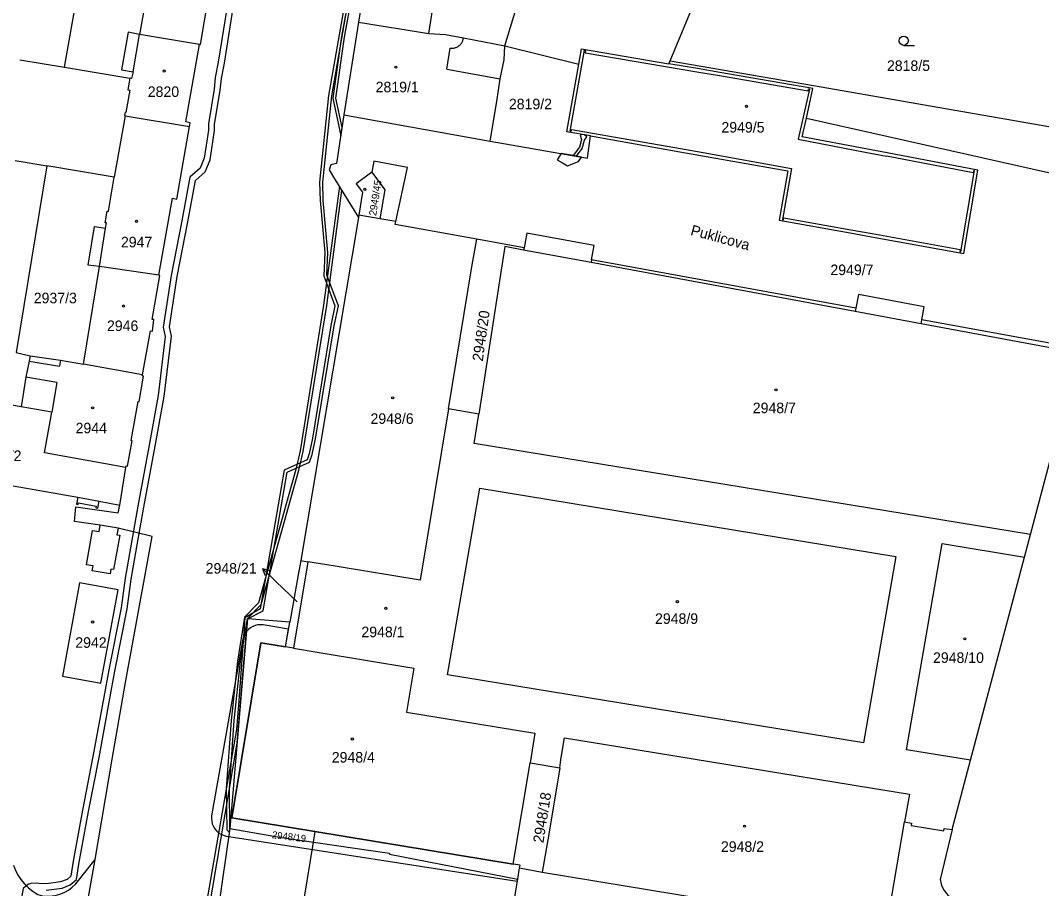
# Model space of a CAD drawing. Extents: x -756746 to -753363, y -1166406 to -1161727.
# Drawn here: x -755909.2 to -755744.5, y -1165127.5 to -1164987.5 of the extents above; entities that cross this region are included whole.
import ezdxf

# ---------------------------------------------------------------- set-up
doc = ezdxf.new("R2010")
doc.units = 0
for name, color, linetype in [('Hranice parcel', 7, 'Continuous'), ('Parcelní čísla', 7, 'Continuous'), ('Pop  PČ popisy', 7, 'Continuous'), ('Vnitřní kresba', 7, 'Continuous'), ('Věcná břemena k části', 7, 'Continuous'), ('Značky budov', 7, 'Continuous'), ('Značky kultur', 7, 'Continuous')]:
    doc.layers.add(name, color=color, linetype=linetype)

msp = doc.modelspace()

# ---------------------------------------------------------------- linework, layer by layer
at = {"layer": 'Hranice parcel'}
for p, q in [((-755902.07, -1164995.06), (-755898.16, -1164972.7)), ((-755831.04, -1164991.62), (-755825.3, -1164972.33)), ((-755887.22, -1164974), (-755889.98, -1164989.76)), ((-755804.39, -1164994.04), (-755796.95, -1164976.18)), ((-755854.68, -1164987.8), (-755857.01, -1165002.74)), ((-755880.3, -1164991.37), (-755889.98, -1164989.76)), ((-755831.04, -1164991.62), (-755819.13, -1164994.55)), ((-755909.28, -1164993.85), (-755902.07, -1164995.06)), ((-755804.58, -1164994.51), (-755804.39, -1164994.04)), ((-755902.07, -1164995.06), (-755891.55, -1164996.83)), ((-755892.3, -1165002.87), (-755894.09, -1165012.8)), ((-755892.3, -1165002.87), (-755881.93, -1165004.6)), ((-755857.01, -1165002.74), (-755833.43, -1165007)), ((-755782.4, -1165003.25), (-755727.89, -1165015.53)), ((-755910.06, -1165010.07), (-755904.93, -1165010.95)), ((-755904.93, -1165010.95), (-755909.89, -1165041.08)), ((-755894.09, -1165012.8), (-755904.93, -1165010.95)), ((-755854.64, -1165019.26), (-755863.97, -1165074.61)), ((-755854.59, -1165018.89), (-755854.64, -1165019.26)), ((-755827.96, -1165024.15), (-755835.57, -1165022.77)), ((-755899.04, -1165042.91), (-755896.46, -1165027.21)), ((-755886.87, -1165028.59), (-755896.46, -1165027.21)), ((-755909.89, -1165041.08), (-755907.61, -1165041.58)), ((-755889.49, -1165044.63), (-755899.04, -1165042.91)), ((-755835.27, -1165051.01), (-755840.15, -1165050.14)), ((-755893.14, -1165065.65), (-755892.18, -1165059.58)), ((-755747.23, -1165074.04), (-755746.26, -1165070.4)), ((-755755.94, -1165106.81), (-755747.23, -1165074.04)), ((-755862.83, -1165074.8), (-755865.16, -1165088.73)), ((-755863.97, -1165074.61), (-755862.83, -1165074.8)), ((-755866.44, -1165088.52), (-755865.73, -1165084.52)), ((-755865.16, -1165088.73), (-755866.44, -1165088.52)), ((-755758.91, -1165117.98), (-755755.94, -1165106.81)), ((-755829.69, -1165123.57), (-755826.99, -1165107.23)), ((-755826.99, -1165107.23), (-755822.21, -1165108.01)), ((-755769.54, -1165133.94), (-755766.57, -1165116.73)), ((-755875.39, -1165117.83), (-755877.29, -1165130.81)), ((-755828.67, -1165124.16), (-755825.06, -1165124.82)), ((-755825.06, -1165124.82), (-755769.54, -1165133.94))]:
    msp.add_line(p, q, dxfattribs=at)
for points in [[(-755845.91, -1164968.96), (-755851.4, -1164968.01), (-755854.68, -1164987.8)], [(-755880.3, -1164991.37), (-755880.17, -1164991.39), (-755878.98, -1164984.41), (-755878.75, -1164984.45), (-755878.43, -1164982.62), (-755878.66, -1164982.57), (-755877.41, -1164975.22)], [(-755854.68, -1164987.8), (-755843.33, -1164989.64), (-755840.6, -1164989.78), (-755837.74, -1164990.33), (-755831.04, -1164991.62)], [(-755889.98, -1164989.76), (-755891.82, -1164989.41), (-755892.88, -1164995.47), (-755891.02, -1164995.8), (-755891.25, -1164996.88), (-755891.55, -1164996.83)], [(-755881.93, -1165004.6), (-755881.83, -1165004.01), (-755882.53, -1165003.88), (-755880.3, -1164991.37)], [(-755833.43, -1165007), (-755833.38, -1165006.65), (-755832.33, -1165000.6), (-755831.81, -1164996.95), (-755831.17, -1164993.87), (-755831.04, -1164991.62)], [(-755804.39, -1164994.04), (-755781.28, -1164998.01), (-755731.28, -1165006.69), (-755728.35, -1164990.6)], [(-755819.13, -1164994.55), (-755818.69, -1164992.08), (-755804.58, -1164994.51)], [(-755817.26, -1165006.14), (-755821.07, -1165005.47), (-755819.13, -1164994.55)], [(-755782.4, -1165003.25), (-755781.36, -1164998.5), (-755796.35, -1164995.9), (-755800, -1164995.28), (-755804.58, -1164994.51)], [(-755891.55, -1164996.83), (-755891.84, -1164998.68), (-755891.55, -1164998.73), (-755892.19, -1165002.34), (-755892.3, -1165002.32), (-755892.41, -1165002.84), (-755892.3, -1165002.87)], [(-755857.01, -1165002.74), (-755858.2, -1165010.57), (-755859.14, -1165010.79), (-755859.38, -1165011.59), (-755858.67, -1165012.78), (-755854.64, -1165019.26)], [(-755886.87, -1165028.59), (-755884.68, -1165016.18), (-755883.94, -1165016.31), (-755881.93, -1165004.6)], [(-755817.26, -1165006.14), (-755802.84, -1165008.69), (-755799.16, -1165009.34), (-755785.39, -1165011.78), (-755786.83, -1165019.73), (-755775.35, -1165021.78), (-755771.91, -1165022.4), (-755757, -1165025.08), (-755754.75, -1165011.67), (-755769.4, -1165008.88), (-755772.83, -1165008.23), (-755783.11, -1165006.27), (-755782.4, -1165003.25)], [(-755833.43, -1165007), (-755817.73, -1165009.71), (-755817.26, -1165006.14)], [(-755848.65, -1165019.95), (-755846.73, -1165011.22), (-755852.16, -1165010.2), (-755852.51, -1165011.96), (-755855.01, -1165013.85), (-755854.01, -1165015.21), (-755854.59, -1165018.89)], [(-755896.46, -1165027.21), (-755898.28, -1165026.95), (-755897.24, -1165020.75), (-755895.45, -1165021.03), (-755895.3, -1165020.12), (-755895.54, -1165020.12), (-755895.22, -1165018.24), (-755894.99, -1165018.28), (-755894.09, -1165012.8)], [(-755848.65, -1165019.95), (-755851.23, -1165019.49), (-755854.59, -1165018.89)], [(-755835.57, -1165022.77), (-755848.75, -1165020.43), (-755848.65, -1165019.95)], [(-755840.15, -1165050.14), (-755836.33, -1165026.9), (-755835.57, -1165022.77)], [(-755763.8, -1165035.81), (-755763.4, -1165033.67), (-755774.02, -1165031.7), (-755774.42, -1165033.88), (-755817.07, -1165026.13), (-755816.64, -1165023.82), (-755827.53, -1165021.8), (-755827.96, -1165024.15)], [(-755827.96, -1165024.15), (-755828.03, -1165024.53), (-755831.08, -1165023.96), (-755835.27, -1165051.01)], [(-755889.49, -1165044.63), (-755888.2, -1165037.58), (-755887.91, -1165037.62), (-755887.67, -1165035.74), (-755887.94, -1165035.71), (-755886.7, -1165028.62), (-755886.87, -1165028.59)], [(-755730.02, -1165061.49), (-755725.15, -1165043.61), (-755763.91, -1165036.42), (-755763.8, -1165035.81)], [(-755720.11, -1165044.5), (-755724.62, -1165043.15), (-755725.83, -1165042.67), (-755736.12, -1165040.84), (-755763.8, -1165035.81)], [(-755907.61, -1165041.58), (-755907.77, -1165042.45), (-755908.3, -1165045.02), (-755909.07, -1165049.8)], [(-755907.61, -1165041.58), (-755902.7, -1165042.29), (-755899.04, -1165042.91)], [(-755892.18, -1165059.58), (-755892.14, -1165059.35), (-755891.9, -1165059.39), (-755891.16, -1165055.27), (-755891.31, -1165055.24), (-755890.18, -1165048.95), (-755890.03, -1165048.98), (-755889.32, -1165044.87), (-755889.55, -1165044.83), (-755889.49, -1165044.63)], [(-755909.07, -1165049.8), (-755919.22, -1165048), (-755921.77, -1165060.59), (-755899.95, -1165064.4), (-755900.16, -1165065.51), (-755899.87, -1165065.57), (-755899.82, -1165065.3), (-755896.95, -1165065.82), (-755897, -1165066.09), (-755896.69, -1165066.14), (-755896.49, -1165065.04), (-755893.14, -1165065.65)], [(-755892.18, -1165059.58), (-755905.28, -1165057.23), (-755904.15, -1165050.67), (-755909.07, -1165049.8)], [(-755840.15, -1165050.14), (-755844.69, -1165077.78), (-755857.79, -1165075.63), (-755858.75, -1165075.47), (-755862.83, -1165074.8)], [(-755746.26, -1165070.4), (-755836, -1165055.71), (-755835.27, -1165051.01)], [(-755746.26, -1165070.4), (-755742.98, -1165058.05), (-755730.02, -1165061.49)], [(-755835.11, -1165062.95), (-755768, -1165073.93), (-755773.19, -1165103.99), (-755840.31, -1165093.01), (-755835.11, -1165062.95)], [(-755900.27, -1165126.75), (-755897.13, -1165122.79), (-755894.38, -1165106.64), (-755892.22, -1165094.26), (-755887.95, -1165070.72), (-755893.43, -1165069.39), (-755896.31, -1165068.88), (-755900.47, -1165068.29), (-755900.24, -1165065.92), (-755893.43, -1165066.92), (-755893.14, -1165065.65)], [(-755755.94, -1165106.81), (-755766.29, -1165105.12), (-755760.54, -1165071.86), (-755747.23, -1165074.04)], [(-755863.97, -1165074.61), (-755864.38, -1165076.92), (-755865.73, -1165084.52)], [(-755902.39, -1165093.26), (-755896.22, -1165094.39), (-755893.42, -1165079.31), (-755899.65, -1165078.17), (-755902.39, -1165093.26)], [(-755758.91, -1165117.98), (-755760.83, -1165126.04), (-755760.61, -1165126.98), (-755760.19, -1165127.81), (-755759.59, -1165128.54), (-755758.8, -1165129.1), (-755757.26, -1165129.61), (-755733.01, -1165136.19), (-755732.05, -1165136.33), (-755731.04, -1165136.21), (-755730.07, -1165135.86), (-755729.34, -1165135.32), (-755728.62, -1165134.5), (-755728.19, -1165133.6), (-755713.35, -1165079.35)], [(-755865.73, -1165084.52), (-755872.55, -1165084.02), (-755875.39, -1165117.83)], [(-755866.44, -1165088.52), (-755870.4, -1165087.87), (-755875.07, -1165116.08), (-755829.69, -1165123.57)], [(-755865.16, -1165088.73), (-755861.33, -1165089.37), (-755845.74, -1165091.94), (-755846.91, -1165099.02), (-755826.19, -1165102.41), (-755826.99, -1165107.23)], [(-755822.21, -1165108.01), (-755822, -1165106.74), (-755821.63, -1165104.42), (-755821.43, -1165103.18), (-755815.12, -1165104.22), (-755772.09, -1165111.26), (-755765.8, -1165112.29), (-755766.57, -1165116.73)], [(-755822.21, -1165108.01), (-755823.95, -1165118.7), (-755825.06, -1165124.82)], [(-755766.57, -1165116.73), (-755765.48, -1165116.92), (-755765.54, -1165117.31), (-755760.23, -1165118.17), (-755760.17, -1165117.78), (-755758.91, -1165117.98)], [(-755875.39, -1165117.83), (-755867.08, -1165119.26), (-755852.69, -1165121.34), (-755849.64, -1165121.78), (-755849.66, -1165121.95), (-755828.98, -1165125.95), (-755828.67, -1165124.16)], [(-755910.31, -1165123.72), (-755909.97, -1165124.58), (-755909.53, -1165125.4), (-755909.12, -1165126.02), (-755908.54, -1165126.74), (-755907.88, -1165127.39), (-755907.15, -1165127.97), (-755906.37, -1165128.47), (-755905.61, -1165128.64), (-755904.84, -1165128.7), (-755904.07, -1165128.67), (-755903.6, -1165128.6), (-755902.85, -1165128.41), (-755902.13, -1165128.12), (-755901.45, -1165127.75), (-755900.83, -1165127.29), (-755900.27, -1165126.75)], [(-755828.67, -1165124.16), (-755828.6, -1165123.74), (-755829.69, -1165123.57)]]:
    msp.add_lwpolyline(points, dxfattribs=at)
at = {"layer": 'Pop  PČ popisy'}
for p, q in [((-755867.97, -1165077.96), (-755870.13, -1165075.88)), ((-755870.13, -1165075.88), (-755869.06, -1165076.21)), ((-755870.13, -1165075.88), (-755869.76, -1165076.93)), ((-755864.57, -1165081.28), (-755867.97, -1165077.96))]:
    msp.add_line(p, q, dxfattribs=at)
at = {"layer": 'Vnitřní kresba'}
for p, q in [((-755843.33, -1164989.64), (-755840.22, -1164969.85)), ((-755891.02, -1164995.8), (-755889.98, -1164989.76)), ((-755840.4, -1164995.39), (-755839.85, -1164991.98)), ((-755820.52, -1165005.35), (-755818.2, -1164992.29)), ((-755818.2, -1164992.29), (-755818.03, -1164992.4)), ((-755818.03, -1164992.4), (-755818.09, -1164992.71)), ((-755818.09, -1164992.71), (-755800.11, -1164995.78)), ((-755840.4, -1164995.39), (-755831.81, -1164996.95)), ((-755800.11, -1164995.78), (-755796.44, -1164996.41)), ((-755796.44, -1164996.41), (-755782.14, -1164998.86)), ((-755781.91, -1164998.57), (-755783.73, -1165006.67)), ((-755782.14, -1164998.86), (-755782.07, -1164998.53)), ((-755782.07, -1164998.53), (-755781.91, -1164998.57)), ((-755820.37, -1165005.38), (-755820.52, -1165005.35)), ((-755820.32, -1165005.07), (-755820.37, -1165005.38)), ((-755820.32, -1165005.07), (-755802.73, -1165008.18)), ((-755783.73, -1165006.67), (-755772.93, -1165008.73)), ((-755802.73, -1165008.18), (-755799.07, -1165008.83)), ((-755799.07, -1165008.83), (-755784.8, -1165011.36)), ((-755772.93, -1165008.73), (-755769.5, -1165009.39)), ((-755755.5, -1165012.1), (-755769.5, -1165009.39)), ((-755784.8, -1165011.36), (-755786.28, -1165019.61)), ((-755852.51, -1165011.96), (-755850.42, -1165014.82)), ((-755757.48, -1165024.81), (-755755.28, -1165011.72)), ((-755755.45, -1165011.78), (-755755.5, -1165012.1)), ((-755755.28, -1165011.72), (-755755.45, -1165011.78)), ((-755850.42, -1165014.82), (-755851.23, -1165019.49)), ((-755786.28, -1165019.61), (-755786.09, -1165019.65)), ((-755786.09, -1165019.65), (-755786.03, -1165019.34)), ((-755786.03, -1165019.34), (-755775.25, -1165021.27)), ((-755896.46, -1165027.21), (-755895.45, -1165021.03)), ((-755775.25, -1165021.27), (-755771.82, -1165021.89)), ((-755771.82, -1165021.89), (-755757.6, -1165024.44)), ((-755817.15, -1165026.54), (-755828.03, -1165024.53)), ((-755757.6, -1165024.44), (-755757.65, -1165024.78)), ((-755817.07, -1165026.13), (-755817.15, -1165026.54)), ((-755757.65, -1165024.78), (-755757.48, -1165024.81)), ((-755774.53, -1165034.45), (-755817.15, -1165026.54)), ((-755774.42, -1165033.88), (-755774.53, -1165034.45)), ((-755763.91, -1165036.42), (-755774.53, -1165034.45)), ((-755907.77, -1165042.45), (-755902.87, -1165043.27)), ((-755902.7, -1165042.29), (-755902.87, -1165043.27)), ((-755903.32, -1165045.88), (-755908.3, -1165045.02)), ((-755903.32, -1165045.88), (-755904.15, -1165050.67)), ((-755899.95, -1165064.4), (-755896.49, -1165065.04)), ((-755896.5, -1165069.94), (-755896.31, -1165068.88)), ((-755898.53, -1165075.28), (-755897.55, -1165069.75)), ((-755897.55, -1165069.75), (-755896.5, -1165069.94)), ((-755893.17, -1165070.53), (-755894.15, -1165076.06)), ((-755893.43, -1165069.39), (-755893.62, -1165070.45)), ((-755893.62, -1165070.45), (-755893.17, -1165070.53)), ((-755897.48, -1165075.47), (-755898.53, -1165075.28)), ((-755897.62, -1165076.25), (-755897.48, -1165075.47)), ((-755894.74, -1165076.76), (-755897.62, -1165076.25)), ((-755894.6, -1165075.98), (-755894.74, -1165076.76)), ((-755894.15, -1165076.06), (-755894.6, -1165075.98)), ((-755900.91, -1165144.09), (-755897.13, -1165122.79))]:
    msp.add_line(p, q, dxfattribs=at)
msp.add_lwpolyline([(-755839.85, -1164991.98), (-755839.73, -1164991.99), (-755839.61, -1164992), (-755839.49, -1164991.99), (-755839.37, -1164991.98), (-755839.26, -1164991.96), (-755839.14, -1164991.94), (-755839.03, -1164991.9), (-755838.91, -1164991.86), (-755838.8, -1164991.82), (-755838.7, -1164991.76), (-755838.59, -1164991.7), (-755838.5, -1164991.63), (-755838.4, -1164991.56), (-755838.31, -1164991.48), (-755838.23, -1164991.4), (-755838.15, -1164991.31), (-755838.08, -1164991.21), (-755838.01, -1164991.11), (-755837.95, -1164991.01), (-755837.9, -1164990.9), (-755837.85, -1164990.79), (-755837.81, -1164990.68), (-755837.78, -1164990.56), (-755837.76, -1164990.45), (-755837.74, -1164990.33)], dxfattribs=at)
at = {"layer": 'Věcná břemena k části'}
for points in [[(-755853.26, -1164967.49), (-755857.41, -1164990.11), (-755858.82, -1165000.05), (-755857.53, -1165006.14), (-755857.32, -1165004.75), (-755858.32, -1165000.03), (-755856.91, -1164990.19), (-755852.78, -1164967.69)], [(-755855.22, -1164975.08), (-755859.48, -1164999.59), (-755860.93, -1165013.59), (-755860.84, -1165016.56), (-755860.08, -1165024.95), (-755860.26, -1165028.69), (-755858.45, -1165033.53), (-755859.1, -1165036.68), (-755862.07, -1165054.89), (-755862.6, -1165057.38), (-755862.96, -1165058.35), (-755866.64, -1165060.03), (-755870.5, -1165082.41), (-755872.97, -1165083.81), (-755873.34, -1165088.37), (-755873.96, -1165097.16), (-755874.36, -1165101.84), (-755879.42, -1165131.28)], [(-755855.22, -1164975.08), (-755859.48, -1164999.59), (-755860.93, -1165013.59), (-755860.84, -1165016.56), (-755860.08, -1165024.95), (-755860.26, -1165028.69), (-755858.45, -1165033.53), (-755859.1, -1165036.68), (-755862.07, -1165054.89), (-755862.6, -1165057.38), (-755862.96, -1165058.35), (-755866.64, -1165060.03), (-755870.5, -1165082.41), (-755872.97, -1165083.81), (-755873.34, -1165088.37), (-755873.96, -1165097.16), (-755874.36, -1165101.84), (-755879.42, -1165131.28)], [(-755878.8, -1165131.08), (-755874.23, -1165104.06), (-755872.55, -1165084.02), (-755870.06, -1165082.73), (-755866.18, -1165060.37), (-755862.56, -1165058.71), (-755862.12, -1165057.52), (-755861.57, -1165054.99), (-755858.6, -1165036.76), (-755857.91, -1165033.55), (-755859.76, -1165028.61), (-755859.58, -1165024.93), (-755860.34, -1165016.52), (-755860.43, -1165013.61), (-755858.98, -1164999.66), (-755854.72, -1164975.17)], [(-755870.06, -1165082.73), (-755866.18, -1165060.37), (-755862.56, -1165058.71), (-755862.12, -1165057.52), (-755861.57, -1165054.99), (-755858.6, -1165036.76), (-755857.91, -1165033.55), (-755859.76, -1165028.61), (-755859.58, -1165024.93), (-755860.34, -1165016.52), (-755860.43, -1165013.61), (-755858.98, -1164999.66), (-755854.72, -1164975.17)], [(-755875.57, -1164983.54), (-755877.27, -1164994.22), (-755877.76, -1164996.7), (-755877.96, -1164998.6), (-755878.86, -1165004.2), (-755878.88, -1165005.18), (-755879.56, -1165009.74), (-755880.22, -1165011.31), (-755881.85, -1165012.78), (-755883.16, -1165019.8), (-755884.88, -1165028.64), (-755886.15, -1165036.97), (-755885.83, -1165038.47), (-755886.96, -1165048), (-755888.42, -1165056), (-755890.25, -1165065.81), (-755892.32, -1165077.45), (-755892.95, -1165082.23), (-755894.93, -1165092.23), (-755895.75, -1165096.65), (-755897.49, -1165106.18), (-755899.19, -1165114.86), (-755900.69, -1165123.06), (-755901.06, -1165125.5), (-755901.66, -1165126.02), (-755902.7, -1165126.42), (-755905.06, -1165126.73), (-755907.34, -1165126.6), (-755907.99, -1165126.83), (-755908.74, -1165127.48), (-755910.24, -1165135.8)], [(-755894.77, -1165096.83), (-755893.95, -1165092.41), (-755891.97, -1165082.39), (-755891.34, -1165077.61), (-755890.02, -1165070.22), (-755889.27, -1165065.99), (-755887.44, -1165056.18), (-755885.98, -1165048.14), (-755884.81, -1165038.43), (-755885.13, -1165036.94), (-755883.9, -1165028.8), (-755882.18, -1165019.98), (-755880.93, -1165013.3), (-755879.38, -1165011.91), (-755878.6, -1165010.01), (-755877.88, -1165005.26), (-755877.86, -1165004.3), (-755876.98, -1164998.74), (-755876.78, -1164996.86), (-755876.29, -1164994.4), (-755874.59, -1164983.72)], [(-755878.8, -1165131.08), (-755874.23, -1165104.06), (-755872.55, -1165084.02), (-755870.06, -1165082.73)], [(-755905.02, -1165127.73), (-755902.45, -1165127.4), (-755901.14, -1165126.88), (-755900.12, -1165126.02), (-755899.71, -1165123.22), (-755898.21, -1165115.04), (-755896.51, -1165106.36), (-755894.77, -1165096.83)]]:
    msp.add_lwpolyline(points, dxfattribs=at)
for points in [[(-755818.9, -1165006), (-755818.71, -1165006.72), (-755819.03, -1165007.94), (-755820.05, -1165009.31), (-755819.5, -1165009.4), (-755818.57, -1165008.16), (-755818.22, -1165006.83), (-755817.82, -1165006.27), (-755818.22, -1165005.97), (-755818.56, -1165005.91)], [(-755819.18, -1165010.24), (-755818.67, -1165009.55), (-755819.5, -1165009.4), (-755820.05, -1165009.31), (-755821.99, -1165008.97), (-755822.59, -1165009.98), (-755821.73, -1165010.49), (-755820.93, -1165010.97)], [(-755857.33, -1165014.93), (-755857.75, -1165014.26), (-755860.28, -1165033.4), (-755864.09, -1165056.9), (-755864.74, -1165059.93), (-755870.81, -1165081.42), (-755873.03, -1165083.72), (-755874.19, -1165090.8), (-755875.2, -1165100.37), (-755875.99, -1165111.37), (-755875.92, -1165118.03), (-755875.48, -1165118.44), (-755875.39, -1165117.83), (-755875.49, -1165111.39), (-755874.7, -1165100.41), (-755873.69, -1165090.86), (-755872.57, -1165083.96), (-755870.37, -1165081.68), (-755864.26, -1165060.05), (-755863.59, -1165057), (-755859.78, -1165033.48)], [(-755875.57, -1165119.07), (-755829.04, -1165126.3), (-755828.98, -1165125.95), (-755828.67, -1165124.16), (-755828.6, -1165123.74), (-755829.69, -1165123.57), (-755875.07, -1165116.08), (-755870.4, -1165087.87), (-755866.44, -1165088.52), (-755865.93, -1165085.66), (-755870.01, -1165084.96), (-755870.45, -1165084.94), (-755870.88, -1165084.98), (-755871.3, -1165085.09), (-755871.71, -1165085.25), (-755872.08, -1165085.47), (-755872.42, -1165085.74), (-755872.72, -1165086.06), (-755872.93, -1165086.34), (-755873.09, -1165086.64), (-755873.21, -1165086.96), (-755873.29, -1165087.3), (-755878.36, -1165115.75), (-755878.39, -1165116.19), (-755878.34, -1165116.63), (-755878.24, -1165117.06), (-755878.07, -1165117.47), (-755877.84, -1165117.85), (-755877.55, -1165118.19), (-755877.22, -1165118.48), (-755876.84, -1165118.72), (-755876.44, -1165118.9), (-755876.01, -1165119.02)], [(-755864.76, -1165136.99), (-755831.69, -1165142.23), (-755831.03, -1165138.28), (-755830.63, -1165135.85), (-755828.98, -1165125.95), (-755828.67, -1165124.16), (-755828.6, -1165123.74), (-755829.69, -1165123.57), (-755861.7, -1165118.29), (-755861.98, -1165120), (-755863.97, -1165132.16), (-755864.29, -1165134.13)]]:
    msp.add_lwpolyline(points, close=True, dxfattribs=at)
at = {"layer": 'Značky budov'}
for centre in [(-755848.64, -1164995.04), (-755886, -1164995.67), (-755792.08, -1165001.37), (-755853.63, -1165014.74), (-755890.46, -1165019.91), (-755892.56, -1165033.57), (-755787.32, -1165047.08), (-755849.14, -1165048.36), (-755897.55, -1165049.98), (-755850.25, -1165082.3), (-755803.22, -1165081.23), (-755897.54, -1165084.5), (-755756.85, -1165087.23), (-755855.65, -1165103.37), (-755792.4, -1165117.42)]:
    msp.add_circle(centre, 0.175, dxfattribs=at)
at = {"layer": 'Značky kultur'}
msp.add_line((-755766.72, -1164991.53), (-755764.97, -1164991.53), dxfattribs=at)
msp.add_circle((-755766.72, -1164990.78), 0.75, dxfattribs=at)

# ---------------------------------------------------------------- texts
at = {"layer": 'Parcelní čísla'}
for s, p in [('2818/5', (-755769.42, -1164995.65)), ('2820', (-755888.65, -1164999.85)), ('2819/1', (-755851.89, -1164999.1)), ('2819/2', (-755830.4, -1165001.84)), ('2949/5', (-755796.12, -1165005.59)), ('2947', (-755892.98, -1165024.1)), ('2949/7', (-755778.54, -1165028.57)), ('2937/3', (-755907.04, -1165033.12)), ('2946', (-755895.23, -1165037.59)), ('2948/7', (-755791.06, -1165050.84)), ('2948/6', (-755852.72, -1165052.56)), ('2944', (-755900.29, -1165054.08)), ('2919/2', (-755915.97, -1165058.55)), ('2948/21', (-755879.31, -1165076.71)), ('2948/9', (-755806.83, -1165084.81)), ('2948/1', (-755854.19, -1165086.96)), ('2942', (-755900.34, -1165088.67)), ('2948/10', (-755761.99, -1165091.11)), ('2948/4', (-755858.97, -1165107.17)), ('2948/2', (-755796.2, -1165121.57))]:
    msp.add_text(s, height=1.7, dxfattribs=at).set_placement(p)
for s, height, rotation, p in [('2949/45', 1.2, 81, (-755851.81, -1165019.08)), ('2948/20', 1.7, 82, (-755834.62, -1165042.54)), ('2948/18', 1.7, 81, (-755824.84, -1165120.23)), ('2948/19', 1.139, 353, (-755868.66, -1165119.35))]:
    msp.add_text(s, height=height, rotation=rotation, dxfattribs=at).set_placement(p)
at = {"layer": 'Pop  PČ popisy'}
msp.add_text('Puklicova', height=1.7, rotation=345, dxfattribs=at).set_placement((-755801.21, -1165022.08))

doc.saveas('drawing.dxf')
